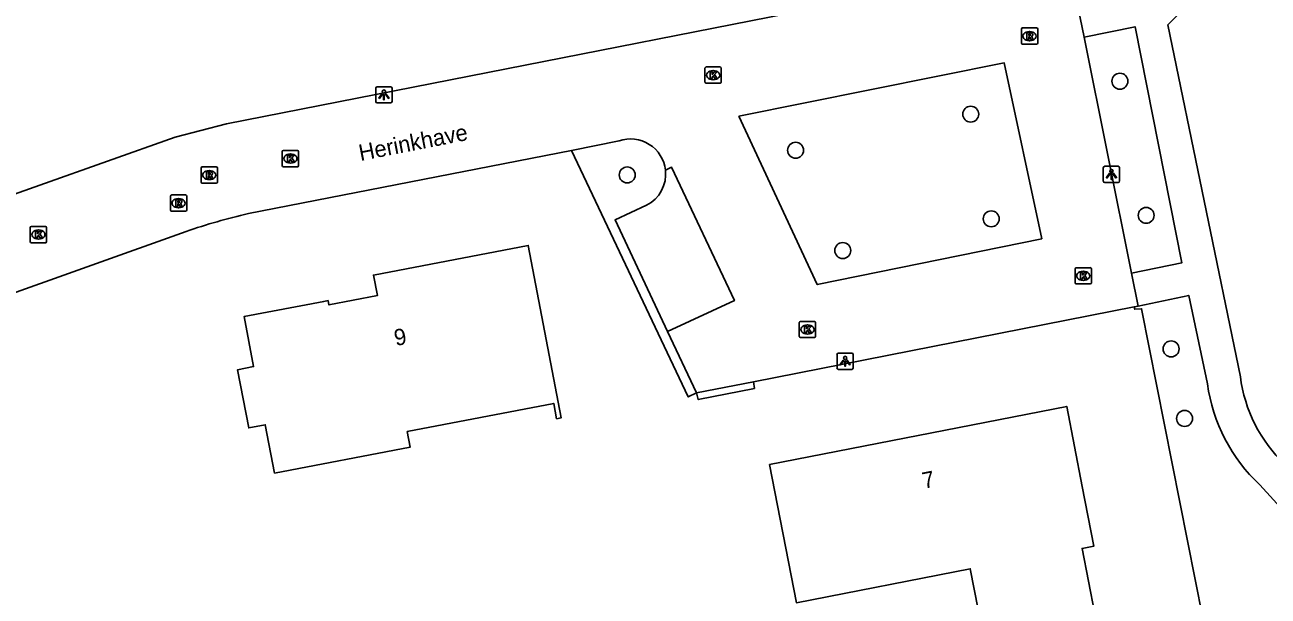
# Model space of a CAD drawing. Extents: x 157663 to 158496, y 379212 to 380934.
# Drawn here: x 158181.3 to 158257.5, y 380182.1 to 380217.2 of the extents above; entities that cross this region are included whole.
import ezdxf

# ---------------------------------------------------------------- set-up
doc = ezdxf.new("R2010")
doc.units = 0
for name, color, linetype in [('IMGEO_Boom', 7, 'Continuous'), ('IMGEO_Groenvoorziening', 7, 'Continuous'), ('IMGEO_Kolk', 7, 'Continuous'), ('IMGEO_Lichtpunt', 7, 'Continuous'), ('IMGEO_Openbare_ruimte_label', 7, 'Continuous'), ('IMGEO_Pand', 7, 'Continuous'), ('IMGEO_Pand_nummerreeks', 7, 'Continuous'), ('IMGEO_Rijbaan_lokaal_open', 7, 'Continuous'), ('IMGEO_Rioolput', 7, 'Continuous'), ('IMGEO_Voetpad_halfverhard', 7, 'Continuous'), ('IMGEO_Voetpad_open', 7, 'Continuous')]:
    doc.layers.add(name, color=color, linetype=linetype)

msp = doc.modelspace()

# ---------------------------------------------------------------- linework, layer by layer
at = {"layer": 'IMGEO_Boom'}
for centre in [(158248.407, 380213.7), (158239.266, 380211.678), (158228.543, 380209.465), (158218.227, 380207.953), (158250.013, 380205.478), (158240.525, 380205.265), (158231.428, 380203.323), (158251.542, 380197.294), (158252.365, 380193.03)]:
    msp.add_circle(centre, 0.489, dxfattribs=at)
at = {"layer": 'IMGEO_Groenvoorziening'}
msp.add_lwpolyline([(158249.282, 380199.871), (158249.31, 380199.723), (158249.732, 380199.752), (158253.955, 380178.433), (158256.938, 380163.375), (158236.166, 380159.436), (158237.242, 380154.185)], dxfattribs=at)
at = {"layer": 'IMGEO_Kolk'}
for p, q in [((158222.991, 380213.644), (158222.991, 380214.496)), ((158223.066, 380214.57), (158223.918, 380214.57)), ((158223.479, 380214.35), (158223.504, 380214.35)), ((158223.992, 380214.496), (158223.992, 380213.644)), ((158223.918, 380213.57), (158223.066, 380213.57)), ((158223.502, 380213.79), (158223.477, 380213.79)), ((158197.098, 380208.532), (158197.098, 380209.384)), ((158197.173, 380209.458), (158198.025, 380209.458)), ((158197.586, 380209.238), (158197.611, 380209.238)), ((158198.099, 380209.384), (158198.099, 380208.532)), ((158198.025, 380208.458), (158197.173, 380208.458)), ((158197.609, 380208.678), (158197.584, 380208.678)), ((158181.663, 380203.876), (158181.663, 380204.728)), ((158181.738, 380204.802), (158182.59, 380204.802)), ((158182.151, 380204.582), (158182.176, 380204.582)), ((158182.664, 380204.728), (158182.664, 380203.876)), ((158182.59, 380203.802), (158181.738, 380203.802)), ((158182.174, 380204.022), (158182.149, 380204.022)), ((158245.661, 380201.346), (158245.661, 380202.198)), ((158245.736, 380202.272), (158246.588, 380202.272)), ((158246.149, 380202.052), (158246.174, 380202.052)), ((158246.662, 380202.198), (158246.662, 380201.346)), ((158246.588, 380201.272), (158245.736, 380201.272)), ((158246.172, 380201.492), (158246.147, 380201.492)), ((158228.844, 380198.983), (158229.696, 380198.983)), ((158228.769, 380198.057), (158228.769, 380198.909)), ((158229.28, 380198.203), (158229.255, 380198.203)), ((158229.257, 380198.763), (158229.282, 380198.763)), ((158229.77, 380198.909), (158229.77, 380198.057)), ((158229.696, 380197.983), (158228.844, 380197.983))]:
    msp.add_line(p, q, dxfattribs=at)
for points in [[(158222.991, 380213.644), (158222.991, 380214.496)], [(158223.066, 380214.57), (158223.918, 380214.57)], [(158223.312, 380214.27), (158223.435, 380214.27), (158223.435, 380214.119), (158223.565, 380214.27), (158223.729, 380214.27), (158223.583, 380214.119), (158223.736, 380213.87), (158223.584, 380213.87), (158223.499, 380214.034), (158223.435, 380213.967), (158223.435, 380213.87), (158223.312, 380213.87), (158223.312, 380214.27)], [(158223.992, 380214.496), (158223.992, 380213.644)], [(158223.918, 380213.57), (158223.066, 380213.57)], [(158197.098, 380208.532), (158197.098, 380209.384)], [(158197.173, 380209.458), (158198.025, 380209.458)], [(158197.419, 380209.158), (158197.542, 380209.158), (158197.542, 380209.007), (158197.672, 380209.158), (158197.836, 380209.158), (158197.69, 380209.007), (158197.843, 380208.758), (158197.691, 380208.758), (158197.606, 380208.922), (158197.542, 380208.855), (158197.542, 380208.758), (158197.419, 380208.758), (158197.419, 380209.158)], [(158198.099, 380209.384), (158198.099, 380208.532)], [(158198.025, 380208.458), (158197.173, 380208.458)], [(158181.663, 380203.876), (158181.663, 380204.728)], [(158181.738, 380204.802), (158182.59, 380204.802)], [(158181.984, 380204.502), (158182.107, 380204.502), (158182.107, 380204.351), (158182.237, 380204.502), (158182.401, 380204.502), (158182.255, 380204.351), (158182.408, 380204.102), (158182.256, 380204.102), (158182.171, 380204.266), (158182.107, 380204.199), (158182.107, 380204.102), (158181.984, 380204.102), (158181.984, 380204.502)], [(158182.664, 380204.728), (158182.664, 380203.876)], [(158182.59, 380203.802), (158181.738, 380203.802)], [(158245.661, 380201.346), (158245.661, 380202.198)], [(158245.736, 380202.272), (158246.588, 380202.272)], [(158246.662, 380202.198), (158246.662, 380201.346)], [(158246.588, 380201.272), (158245.736, 380201.272)], [(158245.982, 380201.972), (158246.105, 380201.972), (158246.105, 380201.821), (158246.235, 380201.972), (158246.399, 380201.972), (158246.253, 380201.821), (158246.406, 380201.572), (158246.254, 380201.572), (158246.169, 380201.736), (158246.105, 380201.669), (158246.105, 380201.572), (158245.982, 380201.572), (158245.982, 380201.972)], [(158228.844, 380198.983), (158229.696, 380198.983)], [(158228.769, 380198.057), (158228.769, 380198.909)], [(158229.09, 380198.683), (158229.213, 380198.683), (158229.213, 380198.532), (158229.343, 380198.683), (158229.507, 380198.683), (158229.361, 380198.532), (158229.514, 380198.283), (158229.362, 380198.283), (158229.277, 380198.447), (158229.213, 380198.38), (158229.213, 380198.283), (158229.09, 380198.283), (158229.09, 380198.683)], [(158229.77, 380198.909), (158229.77, 380198.057)], [(158229.696, 380197.983), (158228.844, 380197.983)]]:
    msp.add_lwpolyline(points, dxfattribs=at)
for centre, start, end in [((158223.068, 380214.494), 91.55205, 178.44795), ((158223.068, 380214.494), 91.55205, 178.44795), ((158223.916, 380214.494), 1.55205, 88.44795), ((158223.916, 380214.494), 1.55205, 88.44795), ((158223.068, 380213.646), 181.55205, 268.44795), ((158223.068, 380213.646), 181.55205, 268.44795), ((158223.916, 380213.646), 271.55205, 358.44795), ((158223.916, 380213.646), 271.55205, 358.44795), ((158197.175, 380209.382), 91.55205, 178.44795), ((158197.175, 380209.382), 91.55205, 178.44795), ((158198.023, 380209.382), 1.55205, 88.44795), ((158198.023, 380209.382), 1.55205, 88.44795), ((158197.175, 380208.534), 181.55205, 268.44795), ((158197.175, 380208.534), 181.55205, 268.44795), ((158198.023, 380208.534), 271.55205, 358.44795), ((158198.023, 380208.534), 271.55205, 358.44795), ((158181.74, 380204.726), 91.55205, 178.44795), ((158181.74, 380204.726), 91.55205, 178.44795), ((158182.588, 380204.726), 1.55205, 88.44795), ((158182.588, 380204.726), 1.55205, 88.44795), ((158181.74, 380203.878), 181.55205, 268.44795), ((158181.74, 380203.878), 181.55205, 268.44795), ((158182.588, 380203.878), 271.55205, 358.44795), ((158182.588, 380203.878), 271.55205, 358.44795), ((158245.738, 380202.196), 91.55205, 178.44795), ((158245.738, 380202.196), 91.55205, 178.44795), ((158246.586, 380202.196), 1.55205, 88.44795), ((158246.586, 380202.196), 1.55205, 88.44795), ((158245.738, 380201.348), 181.55205, 268.44795), ((158245.738, 380201.348), 181.55205, 268.44795), ((158246.586, 380201.348), 271.55205, 358.44795), ((158246.586, 380201.348), 271.55205, 358.44795), ((158228.846, 380198.907), 91.55205, 178.44795), ((158228.846, 380198.907), 91.55205, 178.44795), ((158229.694, 380198.907), 1.55205, 88.44795), ((158229.694, 380198.907), 1.55205, 88.44795), ((158228.846, 380198.059), 181.55205, 268.44795), ((158228.846, 380198.059), 181.55205, 268.44795), ((158229.694, 380198.059), 271.55205, 358.44795), ((158229.694, 380198.059), 271.55205, 358.44795)]:
    msp.add_arc(centre, 0.0765, start, end, dxfattribs=at)
for centre, major_axis, ratio, start_param, end_param in [((158223.478, 380214.07), (-0.387, 0.002), 0.722429, 4.712389, 7.853982), ((158223.503, 380214.07), (-0.39, 0.002), 0.717154, 1.570796, 4.712389), ((158197.585, 380208.958), (-0.387, 0.002), 0.722429, 4.712389, 7.853982), ((158197.61, 380208.958), (-0.39, 0.002), 0.717154, 1.570796, 4.712389), ((158182.15, 380204.302), (-0.387, 0.002), 0.722429, 4.712389, 7.853982), ((158182.175, 380204.302), (-0.39, 0.002), 0.717154, 1.570796, 4.712389), ((158246.148, 380201.772), (-0.387, 0.002), 0.722429, 4.712389, 7.853982), ((158246.173, 380201.772), (-0.39, 0.002), 0.717154, 1.570796, 4.712389), ((158229.256, 380198.483), (-0.387, 0.002), 0.722429, 4.712389, 7.853982), ((158229.281, 380198.483), (-0.39, 0.002), 0.717154, 1.570796, 4.712389)]:
    msp.add_ellipse(centre, major_axis=major_axis, ratio=ratio, start_param=start_param, end_param=end_param, dxfattribs=at)
at = {"layer": 'IMGEO_Lichtpunt'}
for p, q in [((158202.827, 380213.266), (158202.827, 380212.459)), ((158202.827, 380213.266), (158202.827, 380212.459)), ((158203.729, 380213.361), (158202.921, 380213.361)), ((158203.729, 380213.361), (158202.921, 380213.361)), ((158203.823, 380212.459), (158203.823, 380213.266)), ((158203.823, 380212.459), (158203.823, 380213.266)), ((158202.921, 380212.365), (158203.729, 380212.365)), ((158202.921, 380212.365), (158203.729, 380212.365)), ((158247.388, 380208.391), (158247.388, 380207.584)), ((158247.388, 380208.391), (158247.388, 380207.584)), ((158248.29, 380208.486), (158247.482, 380208.486)), ((158248.29, 380208.486), (158247.482, 380208.486)), ((158248.384, 380207.584), (158248.384, 380208.391)), ((158248.384, 380207.584), (158248.384, 380208.391)), ((158247.482, 380207.49), (158248.29, 380207.49)), ((158247.482, 380207.49), (158248.29, 380207.49)), ((158231.077, 380196.942), (158231.077, 380196.135)), ((158231.077, 380196.942), (158231.077, 380196.135)), ((158231.979, 380197.037), (158231.171, 380197.037)), ((158231.979, 380197.037), (158231.171, 380197.037)), ((158232.073, 380196.135), (158232.073, 380196.942)), ((158232.073, 380196.135), (158232.073, 380196.942)), ((158231.171, 380196.041), (158231.979, 380196.041)), ((158231.171, 380196.041), (158231.979, 380196.041))]:
    msp.add_line(p, q, dxfattribs=at)
for points in [[(158203.201, 380212.93), (158203.24, 380212.902), (158203.052, 380212.64), (158203.014, 380212.667), (158203.201, 380212.93)], [(158203.303, 380212.882), (158203.35, 380212.882), (158203.35, 380212.56), (158203.303, 380212.56), (158203.303, 380212.882)], [(158203.413, 380212.902), (158203.451, 380212.929), (158203.638, 380212.667), (158203.599, 380212.639), (158203.413, 380212.902)], [(158247.762, 380208.055), (158247.801, 380208.027), (158247.613, 380207.765), (158247.575, 380207.792), (158247.762, 380208.055)], [(158247.864, 380208.007), (158247.911, 380208.007), (158247.911, 380207.685), (158247.864, 380207.685), (158247.864, 380208.007)], [(158247.974, 380208.027), (158248.012, 380208.054), (158248.199, 380207.792), (158248.16, 380207.764), (158247.974, 380208.027)], [(158231.451, 380196.606), (158231.49, 380196.578), (158231.302, 380196.316), (158231.264, 380196.343), (158231.451, 380196.606)], [(158231.553, 380196.558), (158231.6, 380196.558), (158231.6, 380196.236), (158231.553, 380196.236), (158231.553, 380196.558)], [(158231.663, 380196.578), (158231.701, 380196.605), (158231.888, 380196.343), (158231.849, 380196.315), (158231.663, 380196.578)]]:
    msp.add_lwpolyline(points, dxfattribs=at)
for centre in [(158203.326, 380213.064), (158247.887, 380208.189), (158231.576, 380196.74)]:
    msp.add_circle(centre, 0.0994, dxfattribs=at)
for centre, start, end in [((158202.921, 380213.266), 90, 180), ((158202.921, 380213.266), 90, 180), ((158203.729, 380213.266), 0, 90), ((158203.729, 380213.266), 0, 90), ((158202.921, 380212.459), 180, 270), ((158202.921, 380212.459), 180, 270), ((158203.729, 380212.459), 270, 0), ((158203.729, 380212.459), 270, 360), ((158247.482, 380208.391), 90, 180), ((158247.482, 380208.391), 90, 180), ((158248.29, 380208.391), 0, 90), ((158248.29, 380208.391), 0, 90), ((158247.482, 380207.584), 180, 270), ((158247.482, 380207.584), 180, 270), ((158248.29, 380207.584), 270, 0), ((158248.29, 380207.584), 270, 360), ((158231.171, 380196.942), 90, 180), ((158231.171, 380196.942), 90, 180), ((158231.979, 380196.942), 0, 90), ((158231.979, 380196.942), 0, 90), ((158231.171, 380196.135), 180, 270), ((158231.171, 380196.135), 180, 270), ((158231.979, 380196.135), 270, 0), ((158231.979, 380196.135), 270, 360)]:
    msp.add_arc(centre, 0.0946, start, end, dxfattribs=at)
at = {"layer": 'IMGEO_Pand'}
for points in [[(158204.751, 380192.235), (158204.934, 380191.28), (158196.626, 380189.687), (158196.059, 380192.648), (158195.047, 380192.454), (158194.364, 380196.021), (158195.345, 380196.209), (158194.758, 380199.272), (158199.644, 380200.208), (158199.906, 380200.258), (158199.957, 380199.989), (158202.926, 380200.558), (158202.685, 380201.818), (158212.164, 380203.635), (158214.188, 380193.072), (158213.903, 380193.017), (158213.724, 380193.955), (158204.751, 380192.235)], [(158226.941, 380190.21), (158245.144, 380193.768), (158246.103, 380188.861), (158246.816, 380185.212), (158246.089, 380185.07), (158247.655, 380177.059), (158247.432, 380177.014), (158247.828, 380174.987), (158248.778, 380175.171), (158249.944, 380169.206), (158229.771, 380165.263), (158226.238, 380164.572), (158225.516, 380168.269), (158224.557, 380173.176), (158228.089, 380173.866), (158240.698, 380176.33), (158239.234, 380183.819), (158228.596, 380181.74), (158226.941, 380190.21)]]:
    msp.add_lwpolyline(points, dxfattribs=at)
at = {"layer": 'IMGEO_Rijbaan_lokaal_open'}
for points in [[(158169.797, 380202.917), (158190.532, 380210.271), (158193.686, 380211.088), (158245.234, 380221.247)], [(158245.754, 380218.66), (158246.209, 380216.392)], [(158249.113, 380201.945), (158246.209, 380216.392)], [(158225.062, 380211.566), (158241.321, 380214.817), (158243.614, 380204.045), (158229.866, 380201.236), (158225.062, 380211.566)], [(158214.817, 380209.454), (158217.726, 380210.037)], [(158214.817, 380209.454), (158195.034, 380205.584)], [(158220.569, 380208.252), (158220.945, 380208.427), (158224.796, 380200.25), (158220.699, 380198.36)], [(158191.21, 380204.483), (158173.283, 380198.101)], [(158249.113, 380201.945), (158249.521, 380199.918)], [(158249.282, 380199.871), (158225.953, 380195.277)], [(158249.521, 380199.918), (158249.282, 380199.871)], [(158220.699, 380198.36), (158222.466, 380194.594)], [(158222.466, 380194.594), (158225.953, 380195.277)]]:
    msp.add_lwpolyline(points, dxfattribs=at)
for centre, radius, start, end in [((158218.434, 380208.009), 2.149, 6.50713, 109.24691), ((158202.44, 380172.669), 33.738, 102.68112, 109.44305)]:
    msp.add_arc(centre, radius, start, end, dxfattribs=at)
at = {"layer": 'IMGEO_Rioolput'}
for p, q in [((158242.369, 380216.035), (158242.369, 380216.887)), ((158242.444, 380216.961), (158243.296, 380216.961)), ((158242.857, 380216.741), (158242.882, 380216.741)), ((158243.37, 380216.887), (158243.37, 380216.035)), ((158243.296, 380215.961), (158242.444, 380215.961)), ((158242.88, 380216.181), (158242.855, 380216.181)), ((158192.126, 380207.52), (158192.126, 380208.372)), ((158192.201, 380208.446), (158193.053, 380208.446)), ((158192.614, 380208.226), (158192.639, 380208.226)), ((158193.127, 380208.372), (158193.127, 380207.52)), ((158193.053, 380207.446), (158192.201, 380207.446)), ((158192.637, 380207.666), (158192.612, 380207.666)), ((158190.247, 380205.8), (158190.247, 380206.652)), ((158190.322, 380206.726), (158191.174, 380206.726)), ((158191.248, 380206.652), (158191.248, 380205.8)), ((158190.758, 380205.946), (158190.733, 380205.946)), ((158190.735, 380206.506), (158190.76, 380206.506)), ((158191.174, 380205.726), (158190.322, 380205.726))]:
    msp.add_line(p, q, dxfattribs=at)
for points in [[(158242.369, 380216.035), (158242.369, 380216.887)], [(158242.444, 380216.961), (158243.296, 380216.961)], [(158242.958, 380216.659), (158242.706, 380216.661), (158242.706, 380216.261)], [(158242.884, 380216.58), (158242.83, 380216.58), (158242.83, 380216.499)], [(158242.83, 380216.499), (158242.882, 380216.499)], [(158243.37, 380216.887), (158243.37, 380216.035)], [(158243.296, 380215.961), (158242.444, 380215.961)], [(158242.706, 380216.261), (158242.83, 380216.261), (158242.83, 380216.423), (158242.841, 380216.423)], [(158242.888, 380216.394), (158242.959, 380216.261), (158243.099, 380216.261), (158243.034, 380216.387)], [(158192.126, 380207.52), (158192.126, 380208.372)], [(158192.201, 380208.446), (158193.053, 380208.446)], [(158192.715, 380208.144), (158192.463, 380208.146), (158192.463, 380207.746)], [(158193.127, 380208.372), (158193.127, 380207.52)], [(158193.053, 380207.446), (158192.201, 380207.446)], [(158192.463, 380207.746), (158192.587, 380207.746), (158192.587, 380207.908), (158192.598, 380207.908)], [(158192.641, 380208.065), (158192.587, 380208.065), (158192.587, 380207.984)], [(158192.587, 380207.984), (158192.639, 380207.984)], [(158192.645, 380207.879), (158192.716, 380207.746), (158192.856, 380207.746), (158192.791, 380207.872)], [(158190.247, 380205.8), (158190.247, 380206.652)], [(158190.322, 380206.726), (158191.174, 380206.726)], [(158191.248, 380206.652), (158191.248, 380205.8)], [(158190.836, 380206.424), (158190.584, 380206.426), (158190.584, 380206.026)], [(158190.584, 380206.026), (158190.708, 380206.026), (158190.708, 380206.188), (158190.719, 380206.188)], [(158190.762, 380206.345), (158190.708, 380206.345), (158190.708, 380206.264)], [(158190.708, 380206.264), (158190.76, 380206.264)], [(158190.766, 380206.159), (158190.837, 380206.026), (158190.977, 380206.026), (158190.912, 380206.152)], [(158191.174, 380205.726), (158190.322, 380205.726)]]:
    msp.add_lwpolyline(points, dxfattribs=at)
for centre, radius, start, end in [((158242.446, 380216.885), 0.0765, 91.55205, 178.44795), ((158242.446, 380216.885), 0.0765, 91.55205, 178.44795), ((158242.866, 380216.688), 0.19, 274.7715, 282.96867), ((158242.89, 380216.484), 0.0964, 77.00612, 93.18647), ((158242.904, 380216.541), 0.0378, 276.66336, 79.67722), ((158242.957, 380216.549), 0.109, 350.36119, 89.41601), ((158242.955, 380216.549), 0.112, 277.58423, 350.98172), ((158243.294, 380216.885), 0.0765, 1.55205, 88.44795), ((158243.294, 380216.885), 0.0765, 1.55205, 88.44795), ((158242.446, 380216.037), 0.0765, 181.55205, 268.44795), ((158242.446, 380216.037), 0.0765, 181.55205, 268.44795), ((158242.84, 380216.37), 0.0533, 26.02933, 88.69889), ((158242.939, 380216.334), 0.108, 29.51342, 73.79051), ((158243.294, 380216.037), 0.0765, 271.55205, 358.44795), ((158243.294, 380216.037), 0.0765, 271.55205, 358.44795), ((158192.203, 380208.37), 0.0765, 91.55205, 178.44795), ((158192.203, 380208.37), 0.0765, 91.55205, 178.44795), ((158192.714, 380208.034), 0.109, 350.36119, 89.41601), ((158193.051, 380208.37), 0.0765, 1.55205, 88.44795), ((158193.051, 380208.37), 0.0765, 1.55205, 88.44795), ((158192.203, 380207.522), 0.0765, 181.55205, 268.44795), ((158192.203, 380207.522), 0.0765, 181.55205, 268.44795), ((158192.597, 380207.855), 0.0533, 26.02933, 88.69889), ((158192.623, 380208.173), 0.19, 274.7715, 282.96867), ((158192.647, 380207.969), 0.0964, 77.00612, 93.18647), ((158192.661, 380208.026), 0.0378, 276.66336, 79.67722), ((158192.712, 380208.034), 0.112, 277.58423, 350.98172), ((158192.696, 380207.819), 0.108, 29.51342, 73.79051), ((158193.051, 380207.522), 0.0765, 271.55205, 358.44795), ((158193.051, 380207.522), 0.0765, 271.55205, 358.44795), ((158190.324, 380206.65), 0.0765, 91.55205, 178.44795), ((158190.324, 380206.65), 0.0765, 91.55205, 178.44795), ((158191.172, 380206.65), 0.0765, 1.55205, 88.44795), ((158191.172, 380206.65), 0.0765, 1.55205, 88.44795), ((158190.718, 380206.135), 0.0533, 26.02933, 88.69889), ((158190.744, 380206.453), 0.19, 274.7715, 282.96867), ((158190.768, 380206.249), 0.0964, 77.00612, 93.18647), ((158190.782, 380206.306), 0.0378, 276.66336, 79.67722), ((158190.835, 380206.314), 0.109, 350.36119, 89.41601), ((158190.833, 380206.314), 0.112, 277.58423, 350.98172), ((158190.817, 380206.099), 0.108, 29.51342, 73.79051), ((158190.324, 380205.802), 0.0765, 181.55205, 268.44795), ((158190.324, 380205.802), 0.0765, 181.55205, 268.44795), ((158191.172, 380205.802), 0.0765, 271.55205, 358.44795), ((158191.172, 380205.802), 0.0765, 271.55205, 358.44795)]:
    msp.add_arc(centre, radius, start, end, dxfattribs=at)
for centre, major_axis, ratio, start_param, end_param in [((158242.856, 380216.461), (-0.387, 0.002), 0.722429, 4.712389, 7.853982), ((158242.881, 380216.461), (-0.39, 0.002), 0.717154, 1.570796, 4.712389), ((158192.613, 380207.946), (-0.387, 0.002), 0.722429, 4.712389, 7.853982), ((158192.638, 380207.946), (-0.39, 0.002), 0.717154, 1.570796, 4.712389), ((158190.734, 380206.226), (-0.387, 0.002), 0.722429, 4.712389, 7.853982), ((158190.759, 380206.226), (-0.39, 0.002), 0.717154, 1.570796, 4.712389)]:
    msp.add_ellipse(centre, major_axis=major_axis, ratio=ratio, start_param=start_param, end_param=end_param, dxfattribs=at)
at = {"layer": 'IMGEO_Voetpad_halfverhard'}
for points in [[(158246.209, 380216.392), (158249.337, 380217.041), (158252.188, 380202.564), (158249.113, 380201.945)], [(158255.784, 380195.591), (158251.342, 380217.148)], [(158249.521, 380199.918), (158252.625, 380200.572), (158253.767, 380195.154)], [(158256.98, 380188.955), (158264.303, 380180.919)]]:
    msp.add_lwpolyline(points, dxfattribs=at)
for centre, radius, start, end in [((158285.034, 380184.09), 47.202, 116.35602, 135.54397), ((158264.056, 380196.554), 10.383, 187.75154, 227.04472), ((158264.739, 380196.743), 9.028, 187.3291, 226.18496)]:
    msp.add_arc(centre, radius, start, end, dxfattribs=at)
at = {"layer": 'IMGEO_Voetpad_open'}
for points in [[(158222.466, 380194.594), (158221.97, 380194.353), (158214.817, 380209.454)], [(158219.415, 380206.095), (158217.482, 380205.197), (158220.699, 380198.36)], [(158225.953, 380195.277), (158226.014, 380194.869), (158222.575, 380194.188), (158222.466, 380194.594)]]:
    msp.add_lwpolyline(points, dxfattribs=at)
msp.add_arc((158218.435, 380208.006), 2.148, 297.13987, 6.56636, dxfattribs=at)

# ---------------------------------------------------------------- texts
at = {"layer": 'IMGEO_Openbare_ruimte_label'}
msp.add_text('Herinkhave', height=1, rotation=11.07387, dxfattribs=at).set_placement((158201.889, 380208.807))
at = {"layer": 'IMGEO_Pand_nummerreeks'}
for s, rotation, p in [('9', 10.84902, (158204.049, 380197.469)), ('7', 11.05972, (158236.401, 380188.718))]:
    msp.add_text(s, height=1, rotation=rotation, dxfattribs=at).set_placement(p)

doc.saveas('drawing.dxf')
